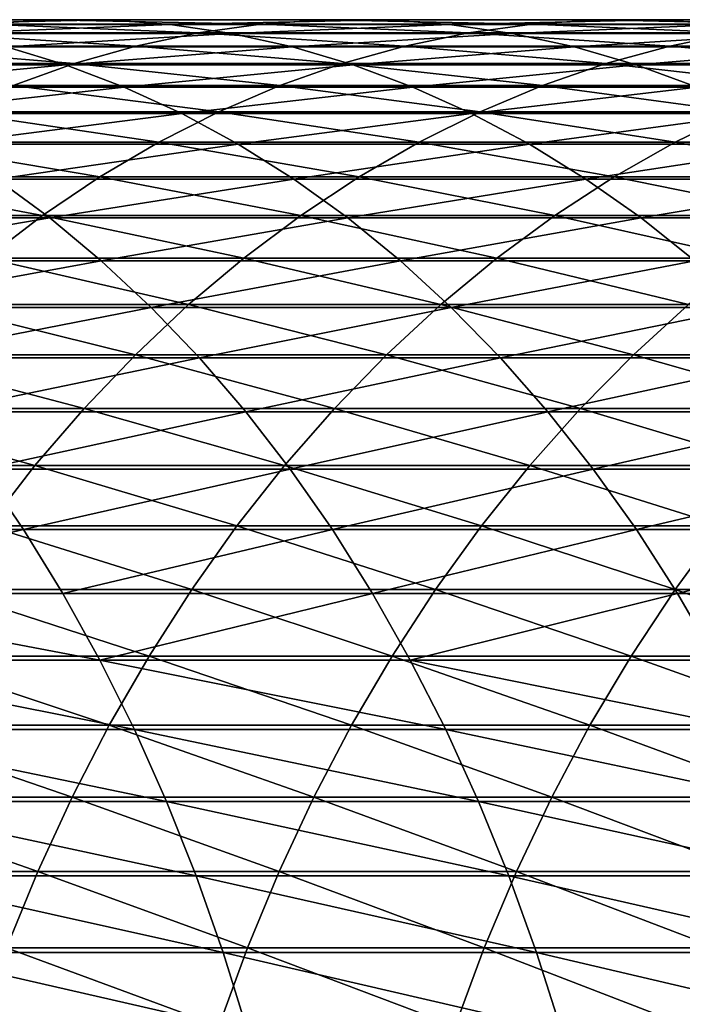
# Model space of a CAD drawing. Header units: metres. Extents: x -24 to 236, y -24 to 24.
# Tile 277 of 316: x 187.62 to 191.17, y 3.72 to 9. Entities that reach past the tile are written whole.
import ezdxf

# ---------------------------------------------------------------- set-up
doc = ezdxf.new("R2010")
doc.units = ezdxf.units.M
doc.layers.add('solid_10392024', color=7, linetype='CONTINUOUS')

msp = doc.modelspace()

# ---------------------------------------------------------------- linework, layer by layer
at = {"layer": 'solid_10392024'}
for points in [[(186.262024, 8.997375, 352.31778), (187.767609, 8.997362, 350.820007), (187.437271, 8.97416, 350.495117)], [(186.585968, 8.996671, 352.649872), (187.767609, 8.997362, 350.820007), (186.262024, 8.997375, 352.31778)], [(186.585968, 8.996671, 352.649872), (188.098343, 8.996657, 351.145355), (187.767609, 8.997362, 350.820007)], [(186.90947, 8.97206, 352.981506), (188.098343, 8.996657, 351.145355), (186.585968, 8.996671, 352.649872)], [(186.90947, 8.97206, 352.981506), (188.428619, 8.972048, 351.470215), (188.098343, 8.996657, 351.145355)], [(187.231644, 8.92361, 353.311768), (188.428619, 8.972048, 351.470215), (186.90947, 8.97206, 352.981506)], [(187.437271, 8.97416, 350.495117), (188.578064, 8.927102, 348.64801), (187.108246, 8.927113, 350.171448)], [(187.231644, 8.92361, 353.311768), (188.757568, 8.923597, 351.793762), (188.428619, 8.972048, 351.470215)], [(187.767609, 8.997362, 350.820007), (188.913651, 8.97415, 348.964874), (187.437271, 8.97416, 350.495117)], [(187.437271, 8.97416, 350.495117), (188.913651, 8.97415, 348.964874), (188.578064, 8.927102, 348.64801)], [(187.767609, 8.997362, 350.820007), (189.250549, 8.997352, 349.28299), (188.913651, 8.97415, 348.964874)], [(188.098343, 8.996657, 351.145355), (189.250549, 8.997352, 349.28299), (187.767609, 8.997362, 350.820007)], [(188.098343, 8.996657, 351.145355), (189.58786, 8.996647, 349.601471), (189.250549, 8.997352, 349.28299)], [(188.428619, 8.972048, 351.470215), (189.58786, 8.996647, 349.601471), (188.098343, 8.996657, 351.145355)], [(188.428619, 8.972048, 351.470215), (189.924713, 8.972037, 349.919525), (189.58786, 8.996647, 349.601471)], [(188.757568, 8.923597, 351.793762), (189.924713, 8.972037, 349.919525), (188.428619, 8.972048, 351.470215)], [(188.913651, 8.97415, 348.964874), (190.02507, 8.927102, 347.085968), (188.578064, 8.927102, 348.64801)], [(188.757568, 8.923597, 351.793762), (190.260193, 8.923587, 350.236298), (189.924713, 8.972037, 349.919525)], [(189.250549, 8.997352, 349.28299), (190.366989, 8.97415, 347.395996), (188.913651, 8.97415, 348.964874)], [(188.913651, 8.97415, 348.964874), (190.366989, 8.97415, 347.395996), (190.02507, 8.927102, 347.085968)], [(189.250549, 8.997352, 349.28299), (190.710236, 8.997353, 347.707245), (190.366989, 8.97415, 347.395996)], [(189.58786, 8.996647, 349.601471), (190.710236, 8.997353, 347.707245), (189.250549, 8.997352, 349.28299)], [(189.58786, 8.996647, 349.601471), (191.053925, 8.996648, 348.01886), (190.710236, 8.997353, 347.707245)], [(189.924713, 8.972037, 349.919525), (191.053925, 8.996648, 348.01886), (189.58786, 8.996647, 349.601471)], [(189.924713, 8.972037, 349.919525), (191.397125, 8.972037, 348.330048), (191.053925, 8.996648, 348.01886)], [(190.260193, 8.923587, 350.236298), (191.397125, 8.972037, 348.330048), (189.924713, 8.972037, 349.919525)], [(190.366989, 8.97415, 347.395996), (191.448639, 8.927118, 345.485931), (190.02507, 8.927102, 347.085968)], [(190.260193, 8.923587, 350.236298), (191.738922, 8.923588, 348.639954), (191.397125, 8.972037, 348.330048)], [(190.710236, 8.997353, 347.707245), (191.796677, 8.974166, 345.789063), (190.366989, 8.97415, 347.395996)], [(190.366989, 8.97415, 347.395996), (191.796677, 8.974166, 345.789063), (191.448639, 8.927118, 345.485931)], [(190.710236, 8.997353, 347.707245), (192.146088, 8.997368, 346.093384), (191.796677, 8.974166, 345.789063)], [(191.053925, 8.996648, 348.01886), (192.146088, 8.997368, 346.093384), (190.710236, 8.997353, 347.707245)], [(191.053925, 8.996648, 348.01886), (192.495926, 8.996663, 346.398071), (192.146088, 8.997368, 346.093384)], [(191.397125, 8.972037, 348.330048), (192.495926, 8.996663, 346.398071), (191.053925, 8.996648, 348.01886)], [(187.108246, 8.927113, 350.171448), (188.244705, 8.856334, 348.333252), (186.781372, 8.856344, 349.849945)], [(187.108246, 8.927113, 350.171448), (188.578064, 8.927102, 348.64801), (188.244705, 8.856334, 348.333252)], [(187.551651, 8.851449, 353.639832), (188.757568, 8.923597, 351.793762), (187.231644, 8.92361, 353.311768)], [(187.551651, 8.851449, 353.639832), (189.084274, 8.851437, 352.115112), (188.757568, 8.923597, 351.793762)], [(188.578064, 8.927102, 348.64801), (189.68541, 8.856334, 346.778015), (188.244705, 8.856334, 348.333252)], [(188.578064, 8.927102, 348.64801), (190.02507, 8.927102, 347.085968), (189.68541, 8.856334, 346.778015)], [(189.084274, 8.851437, 352.115112), (190.260193, 8.923587, 350.236298), (188.757568, 8.923597, 351.793762)], [(189.084274, 8.851437, 352.115112), (190.593399, 8.851426, 350.550903), (190.260193, 8.923587, 350.236298)], [(190.02507, 8.927102, 347.085968), (191.102905, 8.85635, 345.184814), (189.68541, 8.856334, 346.778015)], [(190.02507, 8.927102, 347.085968), (191.448639, 8.927118, 345.485931), (191.102905, 8.85635, 345.184814)], [(190.593399, 8.851426, 350.550903), (191.738922, 8.923588, 348.639954), (190.260193, 8.923587, 350.236298)], [(190.593399, 8.851426, 350.550903), (192.07843, 8.851426, 348.947784), (191.738922, 8.923588, 348.639954)], [(191.448639, 8.927118, 345.485931), (192.496613, 8.856368, 343.55426), (191.102905, 8.85635, 345.184814)], [(186.306259, 8.755776, 355.455902), (187.868652, 8.755769, 353.964752), (187.551651, 8.851449, 353.639832)], [(186.781372, 8.856344, 349.849945), (187.914429, 8.762033, 348.021393), (186.457535, 8.762044, 349.531403)], [(186.781372, 8.856344, 349.849945), (188.244705, 8.856334, 348.333252), (187.914429, 8.762033, 348.021393)], [(187.868652, 8.755769, 353.964752), (189.084274, 8.851437, 352.115112), (187.551651, 8.851449, 353.639832)], [(187.868652, 8.755769, 353.964752), (189.407913, 8.755756, 352.433441), (189.084274, 8.851437, 352.115112)], [(188.244705, 8.856334, 348.333252), (189.348907, 8.762033, 346.4729), (187.914429, 8.762033, 348.021393)], [(188.244705, 8.856334, 348.333252), (189.68541, 8.856334, 346.778015), (189.348907, 8.762033, 346.4729)], [(189.407913, 8.755756, 352.433441), (190.593399, 8.851426, 350.550903), (189.084274, 8.851437, 352.115112)], [(189.68541, 8.856334, 346.778015), (190.760361, 8.762049, 344.886475), (189.348907, 8.762033, 346.4729)], [(189.407913, 8.755756, 352.433441), (190.923477, 8.755746, 350.862549), (190.593399, 8.851426, 350.550903)], [(189.68541, 8.856334, 346.778015), (191.102905, 8.85635, 345.184814), (190.760361, 8.762049, 344.886475)], [(190.923477, 8.755746, 350.862549), (192.07843, 8.851426, 348.947784), (190.593399, 8.851426, 350.550903)], [(191.102905, 8.85635, 345.184814), (192.148254, 8.762067, 343.262756), (190.760361, 8.762049, 344.886475)], [(190.923477, 8.755746, 350.862549), (192.414734, 8.755746, 349.252716), (192.07843, 8.851426, 348.947784)], [(191.102905, 8.85635, 345.184814), (192.496613, 8.856368, 343.55426), (192.148254, 8.762067, 343.262756)], [(186.61261, 8.63683, 355.783356), (187.868652, 8.755769, 353.964752), (186.306259, 8.755776, 355.455902)], [(186.457535, 8.762044, 349.531403), (187.914429, 8.762033, 348.021393), (187.58812, 8.644451, 347.713287)], [(186.61261, 8.63683, 355.783356), (188.181778, 8.636823, 354.285767), (187.868652, 8.755769, 353.964752)], [(187.914429, 8.762033, 348.021393), (189.016449, 8.644451, 346.171448), (187.58812, 8.644451, 347.713287)], [(188.181778, 8.636823, 354.285767), (189.407913, 8.755756, 352.433441), (187.868652, 8.755769, 353.964752)], [(187.914429, 8.762033, 348.021393), (189.348907, 8.762033, 346.4729), (189.016449, 8.644451, 346.171448)], [(188.181778, 8.636823, 354.285767), (189.7276, 8.63681, 352.747894), (189.407913, 8.755756, 352.433441)], [(189.348907, 8.762033, 346.4729), (190.421951, 8.644466, 344.591705), (189.016449, 8.644451, 346.171448)], [(189.348907, 8.762033, 346.4729), (190.760361, 8.762049, 344.886475), (190.421951, 8.644466, 344.591705)], [(189.7276, 8.63681, 352.747894), (190.923477, 8.755746, 350.862549), (189.407913, 8.755756, 352.433441)], [(189.7276, 8.63681, 352.747894), (191.249527, 8.636801, 351.17041), (190.923477, 8.755746, 350.862549)], [(190.760361, 8.762049, 344.886475), (191.804092, 8.644485, 342.974731), (190.421951, 8.644466, 344.591705)], [(190.760361, 8.762049, 344.886475), (192.148254, 8.762067, 343.262756), (191.804092, 8.644485, 342.974731)], [(191.249527, 8.636801, 351.17041), (192.414734, 8.755746, 349.252716), (190.923477, 8.755746, 350.862549)], [(186.914368, 8.494935, 356.105896), (188.181778, 8.636823, 354.285767), (186.61261, 8.63683, 355.783356)], [(186.914368, 8.494935, 356.105896), (188.490204, 8.494927, 354.601929), (188.181778, 8.636823, 354.285767)], [(187.58812, 8.644451, 347.713287), (188.688919, 8.5039, 345.874451), (187.266663, 8.5039, 347.40976)], [(187.58812, 8.644451, 347.713287), (189.016449, 8.644451, 346.171448), (188.688919, 8.5039, 345.874451)], [(188.490204, 8.494927, 354.601929), (189.7276, 8.63681, 352.747894), (188.181778, 8.636823, 354.285767)], [(188.490204, 8.494927, 354.601929), (190.042496, 8.494916, 353.057617), (189.7276, 8.63681, 352.747894)], [(189.016449, 8.644451, 346.171448), (190.088562, 8.503915, 344.301331), (188.688919, 8.5039, 345.874451)], [(189.016449, 8.644451, 346.171448), (190.421951, 8.644466, 344.591705), (190.088562, 8.503915, 344.301331)], [(190.042496, 8.494916, 353.057617), (191.249527, 8.636801, 351.17041), (189.7276, 8.63681, 352.747894)], [(190.042496, 8.494916, 353.057617), (191.570679, 8.494905, 351.473633), (191.249527, 8.636801, 351.17041)], [(190.421951, 8.644466, 344.591705), (191.465027, 8.503932, 342.69101), (190.088562, 8.503915, 344.301331)], [(190.421951, 8.644466, 344.591705), (191.804092, 8.644485, 342.974731), (191.465027, 8.503932, 342.69101)], [(187.210724, 8.330468, 356.422668), (188.490204, 8.494927, 354.601929), (186.914368, 8.494935, 356.105896)], [(187.266663, 8.5039, 347.40976), (188.367188, 8.340752, 345.582733), (186.950882, 8.340752, 347.111572)], [(187.210724, 8.330468, 356.422668), (188.793121, 8.330461, 354.912445), (188.490204, 8.494927, 354.601929)], [(187.266663, 8.5039, 347.40976), (188.688919, 8.5039, 345.874451), (188.367188, 8.340752, 345.582733)], [(188.688919, 8.5039, 345.874451), (189.761063, 8.340767, 344.016083), (188.367188, 8.340752, 345.582733)], [(188.793121, 8.330461, 354.912445), (190.042496, 8.494916, 353.057617), (188.490204, 8.494927, 354.601929)], [(188.688919, 8.5039, 345.874451), (190.088562, 8.503915, 344.301331), (189.761063, 8.340767, 344.016083)], [(188.793121, 8.330461, 354.912445), (190.351761, 8.330449, 353.361816), (190.042496, 8.494916, 353.057617)], [(190.088562, 8.503915, 344.301331), (191.131958, 8.340783, 342.412292), (189.761063, 8.340767, 344.016083)], [(190.351761, 8.330449, 353.361816), (191.570679, 8.494905, 351.473633), (190.042496, 8.494916, 353.057617)], [(190.088562, 8.503915, 344.301331), (191.465027, 8.503932, 342.69101), (191.131958, 8.340783, 342.412292)], [(190.351761, 8.330449, 353.361816), (191.886093, 8.33044, 351.771454), (191.570679, 8.494905, 351.473633)], [(191.465027, 8.503932, 342.69101), (192.479294, 8.340792, 340.771973), (191.131958, 8.340783, 342.412292)], [(186.950882, 8.340752, 347.111572), (188.052109, 8.155442, 345.297058), (186.641647, 8.155441, 346.81958)], [(186.950882, 8.340752, 347.111572), (188.367188, 8.340752, 345.582733), (188.052109, 8.155442, 345.297058)], [(188.367188, 8.340752, 345.582733), (189.440353, 8.155457, 343.736755), (188.052109, 8.155442, 345.297058)], [(188.367188, 8.340752, 345.582733), (189.761063, 8.340767, 344.016083), (189.440353, 8.155457, 343.736755)], [(189.761063, 8.340767, 344.016083), (190.805786, 8.155473, 342.139343), (189.440353, 8.155457, 343.736755)], [(189.761063, 8.340767, 344.016083), (191.131958, 8.340783, 342.412292), (190.805786, 8.155473, 342.139343)], [(191.131958, 8.340783, 342.412292), (192.147858, 8.155481, 340.505432), (190.805786, 8.155473, 342.139343)], [(191.131958, 8.340783, 342.412292), (192.479294, 8.340792, 340.771973), (192.147858, 8.155481, 340.505432)], [(187.500916, 8.143867, 356.732849), (188.793121, 8.330461, 354.912445), (187.210724, 8.330468, 356.422668)], [(187.500916, 8.143867, 356.732849), (189.089706, 8.143859, 355.216492), (188.793121, 8.330461, 354.912445)], [(189.089706, 8.143859, 355.216492), (190.351761, 8.330449, 353.361816), (188.793121, 8.330461, 354.912445)], [(189.089706, 8.143859, 355.216492), (190.654587, 8.143847, 353.659668), (190.351761, 8.330449, 353.361816)], [(190.654587, 8.143847, 353.659668), (191.886093, 8.33044, 351.771454), (190.351761, 8.330449, 353.361816)], [(190.654587, 8.143847, 353.659668), (192.194931, 8.143838, 352.063049), (191.886093, 8.33044, 351.771454)], [(186.165512, 7.935624, 358.516785), (187.784134, 7.935625, 357.035583), (187.500916, 8.143867, 356.732849)], [(186.641647, 8.155441, 346.81958), (187.744537, 7.948462, 345.018158), (186.339767, 7.948462, 346.534546)], [(186.641647, 8.155441, 346.81958), (188.052109, 8.155442, 345.297058), (187.744537, 7.948462, 345.018158)], [(187.784134, 7.935625, 357.035583), (189.089706, 8.143859, 355.216492), (187.500916, 8.143867, 356.732849)], [(188.052109, 8.155442, 345.297058), (189.127258, 7.948476, 343.46405), (187.744537, 7.948462, 345.018158)], [(187.784134, 7.935625, 357.035583), (189.379196, 7.935617, 355.513214), (189.089706, 8.143859, 355.216492)], [(188.052109, 8.155442, 345.297058), (189.440353, 8.155457, 343.736755), (189.127258, 7.948476, 343.46405)], [(189.379196, 7.935617, 355.513214), (190.654587, 8.143847, 353.659668), (189.089706, 8.143859, 355.216492)], [(189.440353, 8.155457, 343.736755), (190.487381, 7.948492, 341.872894), (189.127258, 7.948476, 343.46405)], [(189.379196, 7.935617, 355.513214), (190.950134, 7.935606, 353.950378), (190.654587, 8.143847, 353.659668)], [(189.440353, 8.155457, 343.736755), (190.805786, 8.155473, 342.139343), (190.487381, 7.948492, 341.872894)], [(190.805786, 8.155473, 342.139343), (191.82431, 7.9485, 340.245239), (190.487381, 7.948492, 341.872894)], [(190.950134, 7.935606, 353.950378), (192.194931, 8.143838, 352.063049), (190.654587, 8.143847, 353.659668)], [(190.805786, 8.155473, 342.139343), (192.147858, 8.155481, 340.505432), (191.82431, 7.9485, 340.245239)], [(190.950134, 7.935606, 353.950378), (192.496353, 7.935597, 352.347656), (192.194931, 8.143838, 352.063049)], [(186.434753, 7.706296, 358.817047), (187.784134, 7.935625, 357.035583), (186.165512, 7.935624, 358.516785)], [(186.339767, 7.948462, 346.534546), (187.744537, 7.948462, 345.018158), (187.445267, 7.720362, 344.746796)], [(186.434753, 7.706296, 358.817047), (188.059647, 7.706297, 357.330078), (187.784134, 7.935625, 357.035583)], [(187.744537, 7.948462, 345.018158), (188.822632, 7.720375, 343.19873), (187.445267, 7.720362, 344.746796)], [(187.744537, 7.948462, 345.018158), (189.127258, 7.948476, 343.46405), (188.822632, 7.720375, 343.19873)], [(188.059647, 7.706297, 357.330078), (189.379196, 7.935617, 355.513214), (187.784134, 7.935625, 357.035583)], [(188.059647, 7.706297, 357.330078), (189.660812, 7.70629, 355.80191), (189.379196, 7.935617, 355.513214)], [(189.127258, 7.948476, 343.46405), (190.177567, 7.720391, 341.613617), (188.822632, 7.720375, 343.19873)], [(189.127258, 7.948476, 343.46405), (190.487381, 7.948492, 341.872894), (190.177567, 7.720391, 341.613617)], [(189.660812, 7.70629, 355.80191), (190.950134, 7.935606, 353.950378), (189.379196, 7.935617, 355.513214)], [(189.660812, 7.70629, 355.80191), (191.237656, 7.706279, 354.233154), (190.950134, 7.935606, 353.950378)], [(190.487381, 7.948492, 341.872894), (191.509491, 7.720399, 339.992096), (190.177567, 7.720391, 341.613617)], [(190.487381, 7.948492, 341.872894), (191.82431, 7.9485, 340.245239), (191.509491, 7.720399, 339.992096)], [(191.237656, 7.706279, 354.233154), (192.496353, 7.935597, 352.347656), (190.950134, 7.935606, 353.950378)], [(186.69574, 7.456492, 359.108093), (188.059647, 7.706297, 357.330078), (186.434753, 7.706296, 358.817047)], [(186.69574, 7.456492, 359.108093), (188.326736, 7.456493, 357.61554), (188.059647, 7.706297, 357.330078)], [(187.445267, 7.720362, 344.746796), (188.527267, 7.471761, 342.941467), (187.155106, 7.471747, 344.483704)], [(187.445267, 7.720362, 344.746796), (188.822632, 7.720375, 343.19873), (188.527267, 7.471761, 342.941467)], [(188.326736, 7.456493, 357.61554), (189.660812, 7.70629, 355.80191), (188.059647, 7.706297, 357.330078)], [(188.326736, 7.456493, 357.61554), (189.933792, 7.456487, 356.081726), (189.660812, 7.70629, 355.80191)], [(188.822632, 7.720375, 343.19873), (189.877182, 7.471776, 341.362244), (188.527267, 7.471761, 342.941467)], [(188.822632, 7.720375, 343.19873), (190.177567, 7.720391, 341.613617), (189.877182, 7.471776, 341.362244)], [(189.933792, 7.456487, 356.081726), (191.237656, 7.706279, 354.233154), (189.660812, 7.70629, 355.80191)], [(190.177567, 7.720391, 341.613617), (191.204254, 7.471783, 339.746643), (189.877182, 7.471776, 341.362244)], [(189.933792, 7.456487, 356.081726), (191.516357, 7.456476, 354.507294), (191.237656, 7.706279, 354.233154)], [(190.177567, 7.720391, 341.613617), (191.509491, 7.720399, 339.992096), (191.204254, 7.471783, 339.746643)], [(186.947784, 7.186875, 359.389191), (188.326736, 7.456493, 357.61554), (186.69574, 7.456492, 359.108093)], [(187.155106, 7.471747, 344.483704), (188.241974, 7.203293, 342.692993), (186.874817, 7.20328, 344.229553)], [(186.947784, 7.186875, 359.389191), (188.584656, 7.186876, 357.891235), (188.326736, 7.456493, 357.61554)], [(187.155106, 7.471747, 344.483704), (188.527267, 7.471761, 342.941467), (188.241974, 7.203293, 342.692993)], [(188.527267, 7.471761, 342.941467), (189.587021, 7.203307, 341.119415), (188.241974, 7.203293, 342.692993)], [(188.584656, 7.186876, 357.891235), (189.933792, 7.456487, 356.081726), (188.326736, 7.456493, 357.61554)], [(188.527267, 7.471761, 342.941467), (189.877182, 7.471776, 341.362244), (189.587021, 7.203307, 341.119415)], [(188.584656, 7.186876, 357.891235), (190.197433, 7.18687, 356.35199), (189.933792, 7.456487, 356.081726)], [(189.877182, 7.471776, 341.362244), (190.909409, 7.203315, 339.509521), (189.587021, 7.203307, 341.119415)], [(189.877182, 7.471776, 341.362244), (191.204254, 7.471783, 339.746643), (190.909409, 7.203315, 339.509521)], [(190.197433, 7.18687, 356.35199), (191.516357, 7.456476, 354.507294), (189.933792, 7.456487, 356.081726)], [(190.197433, 7.18687, 356.35199), (191.785522, 7.18686, 354.772034), (191.516357, 7.456476, 354.507294)], [(191.204254, 7.471783, 339.746643), (192.208542, 7.203311, 337.863892), (190.909409, 7.203315, 339.509521)], [(186.874817, 7.20328, 344.229553), (187.967468, 6.915685, 342.453888), (186.605148, 6.915672, 343.985016)], [(186.874817, 7.20328, 344.229553), (188.241974, 7.203293, 342.692993), (187.967468, 6.915685, 342.453888)], [(187.190231, 6.898162, 359.659546), (188.584656, 7.186876, 357.891235), (186.947784, 7.186875, 359.389191)], [(187.190231, 6.898162, 359.659546), (188.832764, 6.898163, 358.156433), (188.584656, 7.186876, 357.891235)], [(188.241974, 7.203293, 342.692993), (189.307861, 6.915699, 340.885803), (187.967468, 6.915685, 342.453888)], [(188.241974, 7.203293, 342.692993), (189.587021, 7.203307, 341.119415), (189.307861, 6.915699, 340.885803)], [(188.832764, 6.898163, 358.156433), (190.197433, 7.18687, 356.35199), (188.584656, 7.186876, 357.891235)], [(188.832764, 6.898163, 358.156433), (190.451004, 6.898157, 356.611908), (190.197433, 7.18687, 356.35199)], [(189.587021, 7.203307, 341.119415), (190.625732, 6.915706, 339.281403), (189.307861, 6.915699, 340.885803)], [(189.587021, 7.203307, 341.119415), (190.909409, 7.203315, 339.509521), (190.625732, 6.915706, 339.281403)], [(190.451004, 6.898157, 356.611908), (191.785522, 7.18686, 354.772034), (190.197433, 7.18687, 356.35199)], [(190.451004, 6.898157, 356.611908), (192.044418, 6.898147, 355.026703), (191.785522, 7.18686, 354.772034)], [(190.909409, 7.203315, 339.509521), (191.920517, 6.915703, 337.641296), (190.625732, 6.915706, 339.281403)], [(190.909409, 7.203315, 339.509521), (192.208542, 7.203311, 337.863892), (191.920517, 6.915703, 337.641296)], [(186.605148, 6.915672, 343.985016), (187.704514, 6.609701, 342.224854), (186.346817, 6.609689, 343.750793)], [(186.605148, 6.915672, 343.985016), (187.967468, 6.915685, 342.453888), (187.704514, 6.609701, 342.224854)], [(187.967468, 6.915685, 342.453888), (189.040436, 6.609714, 340.662018), (187.704514, 6.609701, 342.224854)], [(187.967468, 6.915685, 342.453888), (189.307861, 6.915699, 340.885803), (189.040436, 6.609714, 340.662018)], [(189.307861, 6.915699, 340.885803), (190.353989, 6.609721, 339.062866), (189.040436, 6.609714, 340.662018)], [(189.307861, 6.915699, 340.885803), (190.625732, 6.915706, 339.281403), (190.353989, 6.609721, 339.062866)], [(190.625732, 6.915706, 339.281403), (191.644592, 6.609718, 337.42807), (190.353989, 6.609721, 339.062866)], [(190.625732, 6.915706, 339.281403), (191.920517, 6.915703, 337.641296), (191.644592, 6.609718, 337.42807)], [(187.422409, 6.59112, 359.918457), (188.832764, 6.898163, 358.156433), (187.190231, 6.898162, 359.659546)], [(187.422409, 6.59112, 359.918457), (189.070358, 6.59112, 358.4104), (188.832764, 6.898163, 358.156433)], [(189.070358, 6.59112, 358.4104), (190.451004, 6.898157, 356.611908), (188.832764, 6.898163, 358.156433)], [(189.070358, 6.59112, 358.4104), (190.693863, 6.591115, 356.86087), (190.451004, 6.898157, 356.611908)], [(190.693863, 6.591115, 356.86087), (192.044418, 6.898147, 355.026703), (190.451004, 6.898157, 356.611908)], [(190.693863, 6.591115, 356.86087), (192.292358, 6.591105, 355.270569), (192.044418, 6.898147, 355.026703)], [(185.966568, 6.266556, 361.635895), (187.643723, 6.266563, 360.165283), (187.422409, 6.59112, 359.918457)], [(186.346817, 6.609689, 343.750793), (187.704514, 6.609701, 342.224854), (187.453796, 6.286154, 342.0065)], [(187.643723, 6.266563, 360.165283), (189.070358, 6.59112, 358.4104), (187.422409, 6.59112, 359.918457)], [(187.704514, 6.609701, 342.224854), (188.785446, 6.286167, 340.448639), (187.453796, 6.286154, 342.0065)], [(187.643723, 6.266563, 360.165283), (189.296844, 6.266564, 358.652466), (189.070358, 6.59112, 358.4104)], [(187.704514, 6.609701, 342.224854), (189.040436, 6.609714, 340.662018), (188.785446, 6.286167, 340.448639)], [(189.040436, 6.609714, 340.662018), (190.094894, 6.286173, 338.854523), (188.785446, 6.286167, 340.448639)], [(189.040436, 6.609714, 340.662018), (190.353989, 6.609721, 339.062866), (190.094894, 6.286173, 338.854523)], [(189.296844, 6.266564, 358.652466), (190.693863, 6.591115, 356.86087), (189.070358, 6.59112, 358.4104)], [(189.296844, 6.266564, 358.652466), (190.925354, 6.266559, 357.098145), (190.693863, 6.591115, 356.86087)], [(190.353989, 6.609721, 339.062866), (191.381516, 6.28617, 337.224731), (190.094894, 6.286173, 338.854523)], [(190.353989, 6.609721, 339.062866), (191.644592, 6.609718, 337.42807), (191.381516, 6.28617, 337.224731)], [(190.925354, 6.266559, 357.098145), (192.292358, 6.591105, 355.270569), (190.693863, 6.591115, 356.86087)], [(190.925354, 6.266559, 357.098145), (192.528702, 6.26655, 355.503021), (192.292358, 6.591105, 355.270569)], [(187.453796, 6.286154, 342.0065), (188.543594, 5.945916, 340.246246), (187.215988, 5.945904, 341.799347)], [(187.453796, 6.286154, 342.0065), (188.785446, 6.286167, 340.448639), (188.543594, 5.945916, 340.246246)], [(188.785446, 6.286167, 340.448639), (189.849121, 5.945922, 338.656891), (188.543594, 5.945916, 340.246246)], [(188.785446, 6.286167, 340.448639), (190.094894, 6.286173, 338.854523), (189.849121, 5.945922, 338.656891)], [(190.094894, 6.286173, 338.854523), (191.131989, 5.94592, 337.031891), (189.849121, 5.945922, 338.656891)], [(190.094894, 6.286173, 338.854523), (191.381516, 6.28617, 337.224731), (191.131989, 5.94592, 337.031891)], [(191.381516, 6.28617, 337.224731), (192.391571, 5.94591, 335.371887), (191.131989, 5.94592, 337.031891)], [(186.171387, 5.925349, 361.874359), (187.643723, 6.266563, 360.165283), (185.966568, 6.266556, 361.635895)], [(186.171387, 5.925349, 361.874359), (187.853577, 5.925356, 360.399292), (187.643723, 6.266563, 360.165283)], [(187.853577, 5.925356, 360.399292), (189.296844, 6.266564, 358.652466), (187.643723, 6.266563, 360.165283)], [(187.853577, 5.925356, 360.399292), (189.511597, 5.925357, 358.881989), (189.296844, 6.266564, 358.652466)], [(189.511597, 5.925357, 358.881989), (190.925354, 6.266559, 357.098145), (189.296844, 6.266564, 358.652466)], [(189.511597, 5.925357, 358.881989), (191.144852, 5.925352, 357.323151), (190.925354, 6.266559, 357.098145)], [(191.144852, 5.925352, 357.323151), (192.528702, 6.26655, 355.503021), (190.925354, 6.266559, 357.098145)], [(191.144852, 5.925352, 357.323151), (192.752792, 5.925344, 355.72345), (192.528702, 6.26655, 355.503021)], [(188.051422, 5.568405, 360.619904), (187.853577, 5.925356, 360.399292), (186.171387, 5.925349, 361.874359)], [(186.364456, 5.568398, 362.099152), (188.051422, 5.568405, 360.619904), (186.171387, 5.925349, 361.874359)], [(187.215988, 5.945904, 341.799347), (188.315506, 5.589867, 340.055359), (186.991714, 5.589856, 341.604004)], [(187.215988, 5.945904, 341.799347), (188.543594, 5.945916, 340.246246), (188.315506, 5.589867, 340.055359)], [(188.051422, 5.568405, 360.619904), (189.511597, 5.925357, 358.881989), (187.853577, 5.925356, 360.399292)], [(188.051422, 5.568405, 360.619904), (189.71405, 5.568406, 359.098389), (189.511597, 5.925357, 358.881989)], [(188.543594, 5.945916, 340.246246), (189.617355, 5.589872, 338.47049), (188.315506, 5.589867, 340.055359)], [(188.543594, 5.945916, 340.246246), (189.849121, 5.945922, 338.656891), (189.617355, 5.589872, 338.47049)], [(189.71405, 5.568406, 359.098389), (191.144852, 5.925352, 357.323151), (189.511597, 5.925357, 358.881989)], [(189.849121, 5.945922, 338.656891), (190.896652, 5.58987, 336.850037), (189.617355, 5.589872, 338.47049)], [(189.71405, 5.568406, 359.098389), (191.351776, 5.568401, 357.535278), (191.144852, 5.925352, 357.323151)], [(189.849121, 5.945922, 338.656891), (191.131989, 5.94592, 337.031891), (190.896652, 5.58987, 336.850037)], [(191.131989, 5.94592, 337.031891), (192.152817, 5.589861, 335.19455), (190.896652, 5.58987, 336.850037)], [(191.131989, 5.94592, 337.031891), (192.391571, 5.94591, 335.371887), (192.152817, 5.589861, 335.19455)], [(191.351776, 5.568401, 357.535278), (192.752792, 5.925344, 355.72345), (191.144852, 5.925352, 357.323151)], [(186.991714, 5.589856, 341.604004), (188.101791, 5.218964, 339.876526), (186.781586, 5.218954, 341.42099)], [(186.991714, 5.589856, 341.604004), (188.315506, 5.589867, 340.055359), (188.101791, 5.218964, 339.876526)], [(188.315506, 5.589867, 340.055359), (189.400192, 5.21897, 338.295868), (188.101791, 5.218964, 339.876526)], [(188.315506, 5.589867, 340.055359), (189.617355, 5.589872, 338.47049), (189.400192, 5.21897, 338.295868)], [(189.617355, 5.589872, 338.47049), (190.676147, 5.218967, 336.679596), (189.400192, 5.21897, 338.295868)], [(189.617355, 5.589872, 338.47049), (190.896652, 5.58987, 336.850037), (190.676147, 5.218967, 336.679596)], [(190.896652, 5.58987, 336.850037), (191.929108, 5.218959, 335.028381), (190.676147, 5.218967, 336.679596)], [(190.896652, 5.58987, 336.850037), (192.152817, 5.589861, 335.19455), (191.929108, 5.218959, 335.028381)], [(188.23671, 5.196658, 360.826569), (188.051422, 5.568405, 360.619904), (186.364456, 5.568398, 362.099152)], [(186.545303, 5.196651, 362.309692), (188.23671, 5.196658, 360.826569), (186.364456, 5.568398, 362.099152)], [(189.903656, 5.196659, 359.301056), (189.71405, 5.568406, 359.098389), (188.051422, 5.568405, 360.619904)], [(188.23671, 5.196658, 360.826569), (189.903656, 5.196659, 359.301056), (188.051422, 5.568405, 360.619904)], [(191.545593, 5.196654, 357.733948), (191.351776, 5.568401, 357.535278), (189.71405, 5.568406, 359.098389)], [(189.903656, 5.196659, 359.301056), (191.545593, 5.196654, 357.733948), (189.71405, 5.568406, 359.098389)], [(188.408966, 4.811102, 361.018646), (188.23671, 5.196658, 360.826569), (186.545303, 5.196651, 362.309692)], [(186.713409, 4.811096, 362.505432), (188.408966, 4.811102, 361.018646), (186.545303, 5.196651, 362.309692)], [(186.781586, 5.218954, 341.42099), (187.90303, 4.834194, 339.710175), (186.586136, 4.834185, 341.250732)], [(186.781586, 5.218954, 341.42099), (188.101791, 5.218964, 339.876526), (187.90303, 4.834194, 339.710175)], [(188.101791, 5.218964, 339.876526), (189.198212, 4.834199, 338.133423), (187.90303, 4.834194, 339.710175)], [(188.101791, 5.218964, 339.876526), (189.400192, 5.21897, 338.295868), (189.198212, 4.834199, 338.133423)], [(190.079941, 4.811103, 359.489502), (189.903656, 5.196659, 359.301056), (188.23671, 5.196658, 360.826569)], [(188.408966, 4.811102, 361.018646), (190.079941, 4.811103, 359.489502), (188.23671, 5.196658, 360.826569)], [(189.400192, 5.21897, 338.295868), (190.471069, 4.834198, 336.521118), (189.198212, 4.834199, 338.133423)], [(189.400192, 5.21897, 338.295868), (190.676147, 5.218967, 336.679596), (190.471069, 4.834198, 336.521118)], [(191.725769, 4.811099, 357.91864), (191.545593, 5.196654, 357.733948), (189.903656, 5.196659, 359.301056)], [(190.079941, 4.811103, 359.489502), (191.725769, 4.811099, 357.91864), (189.903656, 5.196659, 359.301056)], [(190.676147, 5.218967, 336.679596), (191.721024, 4.834189, 334.87384), (190.471069, 4.834198, 336.521118)], [(190.676147, 5.218967, 336.679596), (191.929108, 5.218959, 335.028381), (191.721024, 4.834189, 334.87384)], [(186.586136, 4.834185, 341.250732), (187.719727, 4.436579, 339.556763), (186.405899, 4.436571, 341.09375)], [(186.586136, 4.834185, 341.250732), (187.90303, 4.834194, 339.710175), (187.719727, 4.436579, 339.556763)], [(188.567734, 4.412763, 361.195709), (188.408966, 4.811102, 361.018646), (186.713409, 4.811096, 362.505432)], [(186.868362, 4.412757, 362.685852), (188.567734, 4.412763, 361.195709), (186.713409, 4.811096, 362.505432)], [(187.90303, 4.834194, 339.710175), (189.011948, 4.436584, 337.983643), (187.719727, 4.436579, 339.556763)], [(187.90303, 4.834194, 339.710175), (189.198212, 4.834199, 338.133423), (189.011948, 4.436584, 337.983643)], [(190.242416, 4.412764, 359.663147), (190.079941, 4.811103, 359.489502), (188.408966, 4.811102, 361.018646)], [(188.567734, 4.412763, 361.195709), (190.242416, 4.412764, 359.663147), (188.408966, 4.811102, 361.018646)], [(189.198212, 4.834199, 338.133423), (190.281952, 4.436582, 336.374939), (189.011948, 4.436584, 337.983643)], [(189.198212, 4.834199, 338.133423), (190.471069, 4.834198, 336.521118), (190.281952, 4.436582, 336.374939)], [(191.89183, 4.41276, 358.088867), (191.725769, 4.811099, 357.91864), (190.079941, 4.811103, 359.489502)], [(190.242416, 4.412764, 359.663147), (191.89183, 4.41276, 358.088867), (190.079941, 4.811103, 359.489502)], [(190.471069, 4.834198, 336.521118), (191.529144, 4.436575, 334.731293), (190.281952, 4.436582, 336.374939)], [(190.471069, 4.834198, 336.521118), (191.721024, 4.834189, 334.87384), (191.529144, 4.436575, 334.731293)], [(186.405899, 4.436571, 341.09375), (187.719727, 4.436579, 339.556763), (187.552383, 4.027176, 339.416718)], [(187.719727, 4.436579, 339.556763), (188.841888, 4.02718, 337.846893), (187.552383, 4.027176, 339.416718)], [(187.719727, 4.436579, 339.556763), (189.011948, 4.436584, 337.983643), (188.841888, 4.02718, 337.846893)], [(189.011948, 4.436584, 337.983643), (190.109283, 4.027178, 336.241516), (188.841888, 4.02718, 337.846893)], [(189.011948, 4.436584, 337.983643), (190.281952, 4.436582, 336.374939), (190.109283, 4.027178, 336.241516)], [(190.281952, 4.436582, 336.374939), (191.353973, 4.027172, 334.601196), (190.109283, 4.027178, 336.241516)], [(190.281952, 4.436582, 336.374939), (191.529144, 4.436575, 334.731293), (191.353973, 4.027172, 334.601196)], [(188.712585, 4.002698, 361.357239), (188.567734, 4.412763, 361.195709), (186.868362, 4.412757, 362.685852)], [(187.009735, 4.002694, 362.850433), (188.712585, 4.002698, 361.357239), (186.868362, 4.412757, 362.685852)], [(190.39064, 4.002699, 359.821594), (190.242416, 4.412764, 359.663147), (188.567734, 4.412763, 361.195709)], [(188.712585, 4.002698, 361.357239), (190.39064, 4.002699, 359.821594), (188.567734, 4.412763, 361.195709)], [(192.04335, 4.002696, 358.244171), (191.89183, 4.41276, 358.088867), (190.242416, 4.412764, 359.663147)], [(190.39064, 4.002699, 359.821594), (192.04335, 4.002696, 358.244171), (190.242416, 4.412764, 359.663147)], [(187.552383, 4.027176, 339.416718), (188.688507, 3.607075, 337.723541), (187.401428, 3.607072, 339.290405)], [(187.552383, 4.027176, 339.416718), (188.841888, 4.02718, 337.846893), (188.688507, 3.607075, 337.723541)], [(188.841888, 4.02718, 337.846893), (189.953552, 3.607074, 336.121155), (188.688507, 3.607075, 337.723541)], [(188.841888, 4.02718, 337.846893), (190.109283, 4.027178, 336.241516), (189.953552, 3.607074, 336.121155)], [(190.109283, 4.027178, 336.241516), (191.195953, 3.607068, 334.483826), (189.953552, 3.607074, 336.121155)], [(190.109283, 4.027178, 336.241516), (191.353973, 4.027172, 334.601196), (191.195953, 3.607068, 334.483826)], [(188.84314, 3.581998, 361.502838), (188.712585, 4.002698, 361.357239), (187.009735, 4.002694, 362.850433)], [(187.137146, 3.581994, 362.998779), (188.84314, 3.581998, 361.502838), (187.009735, 4.002694, 362.850433)], [(190.524246, 3.581999, 359.964386), (190.39064, 4.002699, 359.821594), (188.712585, 4.002698, 361.357239)], [(188.84314, 3.581998, 361.502838), (190.524246, 3.581999, 359.964386), (188.712585, 4.002698, 361.357239)], [(192.179901, 3.581996, 358.384155), (192.04335, 4.002696, 358.244171), (190.39064, 4.002699, 359.821594)], [(190.524246, 3.581999, 359.964386), (192.179901, 3.581996, 358.384155), (190.39064, 4.002699, 359.821594)]]:
    msp.add_3dface(points, dxfattribs=at)

doc.saveas('drawing.dxf')
